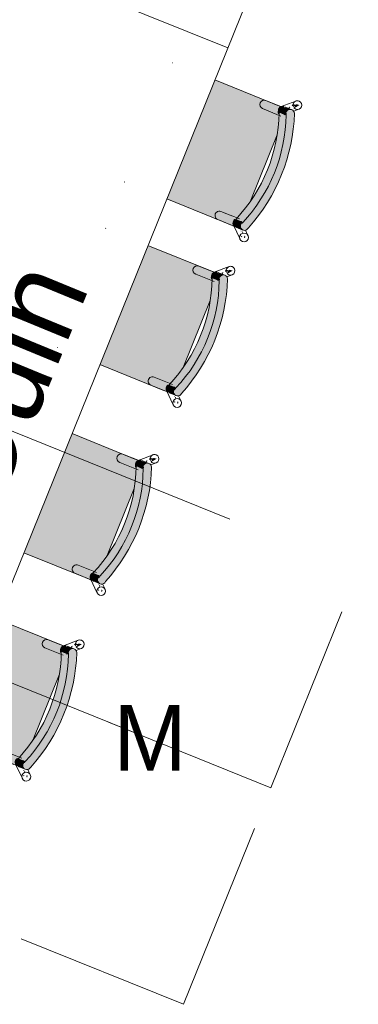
# Model space of a CAD drawing. Header units: millimetres. Extents: x -526411 to -400573, y 47353 to 130199.
# Tile 374 of 543: x -472852 to -471691, y 103195 to 106568. Entities that reach past the tile are written whole.
import ezdxf

# ---------------------------------------------------------------- set-up
doc = ezdxf.new("R2010")
doc.units = ezdxf.units.MM
doc.linetypes.add('IMPORT-AI-Linetype-259 _3_', pattern=[84.433218, 56.288812, -28.144406])
doc.linetypes.add('IMPORT-AI-Linetype-260 _3_', pattern=[84.433218, 56.288812, -28.144406])
for name, color, linetype, lineweight in [('01_ALGEMEEN', 7, 'Continuous', 18), ('75_--', 7, 'Continuous', 18), ('G-ANNO-TEXT', 231, 'Continuous', 18), ('I-FURN', 30, 'Continuous', 18), ('m-pg-03_AI_dwg', 8, 'Continuous', 18), ('Q-CASE', 31, 'Continuous', 18)]:
    doc.layers.add(name, color=color, linetype=linetype, lineweight=lineweight)
doc.styles.add('Frutiger_1', font='Frutrg__0.ttf', dxfattribs={"height": 10.131986})
doc.styles.add('Frutiger_6', font='Frutrg__0.ttf', dxfattribs={"height": 298.514851})

# ---------------------------------------------------------------- blocks, each defined once
blk = doc.blocks.new('80_KA_HKT_huiskamertafel 8P - HSK Duin-3206472-3e Verdieping - Percelen telling LI')
at = {"layer": 'Q-CASE'}
for p, q in [((2840, 1750.1), (-30, 1750.1)), ((-30, 1750.1), (-30, 650.1)), ((2660, 1750.1), (2660, 650.1)), ((2840, 650.1), (2840, 1750.1)), ((-30, 650.1), (2840, 650.1))]:
    blk.add_line(p, q, dxfattribs=at)
blk = doc.blocks.new('KA_stoel - D01W duin-3203290-3e Verdieping - Percelen telling LI')
at = {"layer": 'I-FURN'}
h = blk.add_hatch(color=41, dxfattribs=at)
h.paths.add_polyline_path([(-219, -201), (-218.5, -196.9), (-219.4, -170.4), (-216.5, -136.2), (-215.3, -129.3), (-202.3, -126.2), (-194.4, -129.5), (-191.5, -142.1), (-190.7, -160), (-192.2, -168.1), (-191.6, -176.7), (-190.8, -199), (-117.1, -220.1), (125.1, -220.1), (190, -199.1), (192.2, -142.9), (194.7, -129.3), (207.7, -126.2), (215.6, -129.5), (218.5, -142.1), (219.3, -160), (217.8, -168.1), (218.4, -176.7), (219.4, -196.1), (220, -195.6), (218.1, 48.3), (-220, 48.3), (-219.1, -200.4)], flags=0)
h.paths.add_polyline_path([(-216.5, -196.2), (-215.6, -193.4), (-216.5, -196.1)], flags=0)
h.paths.add_polyline_path([(-193.2, -198.3), (-192.1, -196.4), (-193.1, -197.1)], flags=0)
h.paths.add_polyline_path([(193.3, -199.2), (194.4, -197.3), (193.3, -199.1)], flags=0)
h.paths.add_polyline_path([(217.1, -195.2), (217.9, -193.2), (217.1, -195.1)], flags=0)
h = blk.add_hatch(color=41, dxfattribs=at)
h.paths.add_polyline_path([(-220, -203.4), (-219.4, -197.2), (-220, -202.3)], flags=0)
h.paths.add_polyline_path([(-218.2, -199.6), (-216.4, -195.3), (-215.6, -195.8), (-203.3, -193.1), (-193, -195.7), (-191.3, -171.3), (-192.9, -165.1), (-190.7, -160), (-192.7, -133.6), (-197, -128.4), (-207.7, -126.2), (-215.6, -129.5), (-218.5, -151.3), (-219.3, -190.3), (-218.2, -199.2)], flags=0)
h.paths.add_polyline_path([(-192.2, -198.6), (-190.9, -199), (-192.1, -195.4)], flags=0)
h = blk.add_hatch(color=41, dxfattribs=at)
h.paths.add_polyline_path([(190, -200.2), (190.7, -197.9), (190, -199.7)], flags=0)
h.paths.add_polyline_path([(191.8, -199.6), (193.4, -197.4), (194.4, -197.4), (211.1, -192.7), (217.2, -193.5), (218.7, -171.3), (217.1, -165.1), (219.3, -160), (217.3, -133.6), (213, -128.4), (202.3, -126.2), (194.4, -129.5), (191.8, -147.3), (191.1, -193.3), (191.8, -199.1)], flags=0)
h.paths.add_polyline_path([(217.9, -195.5), (219.2, -194.7), (217.9, -191.5)], flags=0)
for points in [[(-220.4, -230.3), (-216.8, -224), (-210.6, -220.2), (-203.3, -219.9), (-196.7, -223.1), (-197.7, -196.6), (-203.3, -194), (-210.6, -194.3), (-216.8, -198.1), (-220.4, -204.4)], [(-218.6, -200.5), (-213.1, -195.4), (-204.2, -193.9), (-197.7, -196.6), (-206.2, -191.9), (-218, -199), (-218.4, -200.1)], [(-196.7, -223.1), (-108.1, -248.6), (-28.6, -259), (49.6, -257.8), (122.3, -246.9), (199.7, -222.5), (197.7, -197.8), (122.3, -221), (31.6, -233), (-50.2, -231.4), (-131.2, -217.3), (-196.7, -197.2), (-196.7, -219.9)], [(193.7, -199.1), (205.8, -193.3), (205, -193), (193.7, -198.9)], [(198, -197.8), (214.2, -194.7), (206.2, -193.1), (198.1, -197.5)], [(199.7, -223.1), (206.6, -220), (214.2, -220.6), (220.5, -224.8), (223.9, -231.5), (221.7, -200.6), (217.6, -196.4), (210.5, -193.9), (200.7, -196.6), (199.7, -197.2), (199.7, -215.7)], [(-219, -240.9), (-213.9, -246.1), (-206.9, -248.1), (-123.9, -271.9), (-38.4, -283.9), (48, -283.8), (133.5, -271.5), (219.5, -245.3), (223.5, -239), (217.6, -222.3), (210.5, -219.8), (203, -221.1), (199.7, -223.1), (122.3, -246.9), (42.1, -259), (-39.1, -259), (-119.3, -246.9), (-210.6, -220.2), (-216.8, -224), (-219, -226.9)]]:
    blk.add_hatch(color=41, dxfattribs=at).paths.add_polyline_path(points, flags=0)
h = blk.add_hatch(color=41, dxfattribs=at)
h.paths.add_polyline_path([(-245, -250), (-239.2, -250.1), (-236.3, -245.9), (-242.6, -246.3)], flags=0)
h.paths.add_polyline_path([(-245.8, -238.4), (-241.7, -239.9), (-241.5, -233.8)], flags=0)
h.paths.add_polyline_path([(-226.2, -232), (-225.3, -227.4), (-227.7, -228.4), (-226.4, -231.6)], flags=0)
h.paths.add_polyline_path([(-232, -235.1), (-226.9, -236.9), (-226.2, -232)], flags=0)
h = blk.add_hatch(color=41, dxfattribs=at)
h.paths.add_polyline_path([(223.9, -225.1), (230.7, -226.4), (231.5, -224.4), (227.7, -221.3), (223.9, -223.4)], flags=0)
h.paths.add_polyline_path([(223.9, -219.9), (225.3, -219.2), (223.9, -219.8)], flags=0)
h.paths.add_polyline_path([(234.5, -242.2), (246.7, -251.5), (248.9, -253.3), (247.7, -243.1), (243.9, -238.7), (244, -232.7), (239.8, -228.8), (235.6, -229.8), (239.6, -234.5), (239.1, -240.2), (233.3, -237.2), (234.5, -242)], flags=0)
for p, q in [((-220, 205.2), (-220, 203.6)), ((220, 203.6), (220, 205.2)), ((-220, 48.3), (-220, -191)), ((220, -196.7), (220, 48.3)), ((-220, -140.1), (-220, -208)), ((-190, -208), (-190, -140.1)), ((190, -140.1), (190, -208)), ((220, -208), (220, -140.1)), ((-217.2, -196.7), (-253.9, -236.3)), ((-196.7, -197.2), (-196.7, -223.1)), ((199.7, -197.2), (199.7, -223.1)), ((256.9, -236.3), (220.2, -196.7)), ((-220.9, -207.9), (-220.9, -233.9)), ((-201.2, -223.6), (-195.2, -217.1)), ((-122.1, -220.1), (125.1, -220.1)), ((198.2, -217.1), (204.2, -223.6)), ((224.2, -234.5), (224.2, -208.6)), ((-231.9, -256.7), (-218.2, -241.9)), ((221.8, -242.5), (234.9, -256.7))]:
    blk.add_line(p, q, dxfattribs=at)
for centre, start, end in [((-206.2, -206.9), 45, 154.9172), ((209.2, -206.9), 16.4696, 135), ((-242.9, -246.5), 0, 180), ((245.9, -246.5), 116.6796, 135), ((245.9, -246.5), 0, 99.7109), ((-242.9, -246.5), 180, 0), ((245.9, -246.5), 150.1922, 180), ((245.9, -246.5), 180, 0)]:
    blk.add_arc(centre, 15, start, end, dxfattribs=at)
for centre, major_axis, ratio, start_param, end_param in [((-205, -140.1), (15, 0), 0.99863, 0, 3.141593), ((205, -140.1), (-15, 0), 0.99863, 3.141593, 6.283185), ((-206.3, -207.9), (14.6, 0), 0.981627, 2.634771, 2.889881), ((-205, -196.2), (15, 0), 0.99863, 3.261529, 3.430181), ((-206.3, -207.9), (14.6, 0), 0.981627, 1.104111, 2.379661), ((1.5, 291), (535.3, 0), 0.981627, 4.33643, 5.088348), ((205, -208), (-15, 0), 0.99863, 4.712389, 5.497787), ((209.2, -208.6), (15, 0), 0.981627, 0.975803, 2.257659), ((209.2, -208.6), (15, 0), 0.981627, 0.20669, 0.463061), ((-206.3, -233.9), (14.6, 0), 0.981627, 0.849001, 4.675652), ((-206.3, -207.9), (14.6, 0), 0.981627, 3.141593, 3.386929), ((1.5, 265), (535.3, 0), 0.981627, 4.333123, 5.091655), ((209.2, -234.5), (15, 0), 0.981627, 5.208019, 8.540844), ((209.2, -208.6), (15, 0), 0.981627, 6.233504, 6.283185), ((3.9, 307.9), (604.4, 0), 0.981627, 4.356286, 5.071666)]:
    blk.add_ellipse(centre, major_axis=major_axis, ratio=ratio, start_param=start_param, end_param=end_param, dxfattribs=at)
blk = doc.blocks.new('KA_stoel - D01W duin-V60-3e Verdieping - Percelen telling LI')
at = {"layer": 'I-FURN'}
h = blk.add_hatch(color=41, dxfattribs=at)
h.paths.add_polyline_path([(-219, -201), (-218.5, -196.9), (-219.4, -170.4), (-216.5, -136.2), (-215.2, -129.3), (-202.3, -126.2), (-194.4, -129.5), (-191.5, -142.1), (-190.7, -160), (-192.2, -168.1), (-191.6, -176.7), (-190.8, -199), (-114.3, -220.1), (125.1, -220.1), (190, -199.1), (192.2, -142.9), (194.7, -129.3), (207.7, -126.2), (215.6, -129.5), (218.5, -142.1), (219.3, -160), (217.8, -168.1), (218.4, -176.7), (219.4, -196.1), (220, -195.6), (220, 48.3), (-220, 48.3), (-219.1, -200.4)], flags=0)
h.paths.add_polyline_path([(-216.5, -196.2), (-215.6, -193.4), (-216.5, -196.1)], flags=0)
h.paths.add_polyline_path([(-193.2, -198.3), (-192.1, -196.4), (-193.1, -197.1)], flags=0)
h.paths.add_polyline_path([(193.3, -199.2), (194.4, -197.3), (193.3, -199.1)], flags=0)
h.paths.add_polyline_path([(217.1, -195.2), (217.9, -193.2), (217.1, -195.1)], flags=0)
h = blk.add_hatch(color=41, dxfattribs=at)
h.paths.add_polyline_path([(-220, -203.4), (-219.4, -197.2), (-220, -202.3)], flags=0)
h.paths.add_polyline_path([(-218.2, -199.6), (-216.4, -195.3), (-215.6, -195.8), (-203.3, -193.1), (-193, -195.7), (-191.3, -171.3), (-192.9, -165.1), (-190.7, -160), (-192.7, -133.6), (-197, -128.4), (-207.7, -126.2), (-215.6, -129.5), (-218.2, -147.3), (-219.3, -190.3), (-218.2, -199.2)], flags=0)
h.paths.add_polyline_path([(-192.2, -198.6), (-190.9, -199), (-192.1, -195.4)], flags=0)
h = blk.add_hatch(color=41, dxfattribs=at)
h.paths.add_polyline_path([(190, -200.2), (190.7, -197.9), (190, -199.7)], flags=0)
h.paths.add_polyline_path([(191.8, -199.6), (193.4, -197.4), (194.4, -197.4), (211.1, -192.7), (217.2, -193.5), (218.7, -171.3), (217.1, -165.1), (219.3, -160), (217.3, -133.6), (213, -128.4), (202.3, -126.2), (194.4, -129.5), (191.8, -147.3), (191.1, -193.2), (191.8, -199.1)], flags=0)
h.paths.add_polyline_path([(217.9, -195.5), (219.2, -194.7), (217.9, -191.5)], flags=0)
for points in [[(-220.4, -230.3), (-216.8, -224), (-210.6, -220.2), (-203.3, -219.9), (-196.7, -223.1), (-197.7, -196.6), (-203.3, -194), (-210.6, -194.3), (-216.8, -198.1), (-220.4, -204.4)], [(-218.6, -200.5), (-213.1, -195.4), (-204.2, -193.9), (-197.7, -196.6), (-206.2, -191.9), (-218, -199), (-218.4, -200.1)], [(-196.7, -223.1), (-108.1, -248.6), (-28.6, -259), (49.6, -257.8), (122.3, -246.9), (199.7, -222.5), (197.7, -197.8), (122.3, -221), (31.6, -233), (-50.2, -231.4), (-131.2, -217.3), (-196.7, -197.2), (-196.7, -219.9)], [(193.7, -199.1), (205.8, -193.3), (205, -193), (193.7, -198.9)], [(198, -197.8), (214.2, -194.7), (206.2, -193.1), (198.1, -197.5)], [(199.7, -223.1), (206.6, -220), (214.2, -220.6), (220.5, -224.8), (223.9, -231.5), (221.7, -200.6), (217.6, -196.4), (210.5, -193.9), (200.7, -196.6), (199.7, -197.2), (199.7, -215.7)], [(-219, -240.9), (-213.9, -246.1), (-199.8, -250.2), (-123.9, -271.9), (-38.4, -283.9), (48, -283.8), (133.5, -271.5), (219.5, -245.3), (223.5, -239), (217.6, -222.3), (210.5, -219.8), (203, -221.1), (199.7, -223.1), (122.3, -246.9), (42.1, -259), (-39.1, -259), (-119.3, -246.9), (-211.7, -220.7), (-216.8, -224), (-219, -226.9)]]:
    blk.add_hatch(color=41, dxfattribs=at).paths.add_polyline_path(points, flags=0)
h = blk.add_hatch(color=41, dxfattribs=at)
h.paths.add_polyline_path([(-245, -250), (-239.2, -250.1), (-236.3, -245.9), (-242.6, -246.3)], flags=0)
h.paths.add_polyline_path([(-245.8, -238.4), (-241.7, -239.9), (-241.5, -233.8)], flags=0)
h.paths.add_polyline_path([(-226.2, -232), (-225.3, -227.4), (-227.7, -228.4), (-226.4, -231.6)], flags=0)
h.paths.add_polyline_path([(-232, -235.1), (-226.9, -236.9), (-226.2, -232)], flags=0)
h = blk.add_hatch(color=41, dxfattribs=at)
h.paths.add_polyline_path([(223.9, -225.1), (230.7, -226.4), (231.5, -224.4), (227.7, -221.3), (223.9, -223.4)], flags=0)
h.paths.add_polyline_path([(223.9, -219.9), (225.3, -219.2), (223.9, -219.8)], flags=0)
h.paths.add_polyline_path([(234.5, -242.2), (246.7, -251.5), (248.9, -253.3), (247.7, -243.1), (243.9, -238.7), (244, -232.7), (239.8, -228.8), (235.6, -229.8), (239.6, -234.5), (239.1, -240.2), (233.3, -237.2), (234.5, -242)], flags=0)
for p, q in [((-220, 205.2), (-220, 203.6)), ((220, 203.6), (220, 205.2)), ((-220, 48.3), (-220, -191)), ((220, -196.7), (220, 48.3)), ((-220, -140.1), (-220, -208)), ((-190, -208), (-190, -140.1)), ((190, -140.1), (190, -208)), ((220, -208), (220, -140.1)), ((-217.2, -196.7), (-253.9, -236.3)), ((-196.7, -197.2), (-196.7, -223.1)), ((199.7, -197.2), (199.7, -223.1)), ((256.9, -236.3), (220.2, -196.7)), ((-220.9, -207.9), (-220.9, -233.9)), ((-201.2, -223.6), (-195.2, -217.1)), ((-122.1, -220.1), (125.1, -220.1)), ((198.2, -217.1), (204.2, -223.6)), ((224.2, -234.5), (224.2, -208.6)), ((-231.9, -256.7), (-218.2, -241.9)), ((221.8, -242.5), (234.9, -256.7))]:
    blk.add_line(p, q, dxfattribs=at)
for centre, start, end in [((-206.2, -206.9), 45, 156.7258), ((209.2, -206.9), 16.4696, 135), ((-242.9, -246.5), 0, 180), ((245.9, -246.5), 116.6796, 135), ((245.9, -246.5), 0, 99.7109), ((-242.9, -246.5), 180, 0), ((245.9, -246.5), 150.1922, 180), ((245.9, -246.5), 180, 0)]:
    blk.add_arc(centre, 15, start, end, dxfattribs=at)
for centre, major_axis, ratio, start_param, end_param in [((-205, -140.1), (15, 0), 0.99863, 0, 3.141593), ((205, -140.1), (-15, 0), 0.99863, 3.141593, 6.283185), ((-205, -196.2), (15, 0), 0.99863, 3.261529, 3.430181), ((-206.3, -207.9), (14.6, 0), 0.981627, 1.104111, 2.379661), ((1.5, 291), (535.3, 0), 0.981627, 4.33643, 5.088348), ((205, -208), (-15, 0), 0.99863, 4.712389, 5.497787), ((209.2, -208.6), (15, 0), 0.981627, 0.975803, 2.257659), ((209.2, -208.6), (15, 0), 0.981627, 0.20669, 0.463061), ((-206.3, -233.9), (14.6, 0), 0.981627, 0.849001, 4.675652), ((-206.3, -207.9), (14.6, 0), 0.981627, 3.141593, 3.386929), ((1.5, 265), (535.3, 0), 0.981627, 4.333123, 5.091655), ((209.2, -234.5), (15, 0), 0.981627, 5.208019, 8.540844), ((209.2, -208.6), (15, 0), 0.981627, 6.233504, 6.283185), ((3.9, 307.9), (604.4, 0), 0.981627, 4.356286, 5.071666)]:
    blk.add_ellipse(centre, major_axis=major_axis, ratio=ratio, start_param=start_param, end_param=end_param, dxfattribs=at)
blk = doc.blocks.new('KA_stoel - D01W duin-V61-3e Verdieping - Percelen telling LI')
at = {"layer": 'I-FURN'}
h = blk.add_hatch(color=41, dxfattribs=at)
h.paths.add_polyline_path([(-219, -201), (-218.5, -196.9), (-219.4, -170.4), (-216.5, -136.2), (-215.2, -129.3), (-202.3, -126.2), (-194.4, -129.5), (-191.5, -142.1), (-190.7, -160), (-192.2, -168.1), (-191.6, -176.7), (-190.8, -199), (-114.3, -220.1), (125.1, -220.1), (190, -199.1), (192.2, -142.9), (194.8, -129.3), (207.7, -126.2), (215.6, -129.5), (218.5, -142.1), (219.3, -160), (217.8, -168.1), (218.4, -176.7), (219.4, -196.1), (220, -195.6), (220, 48.3), (-220, 48.3), (-219.1, -200.4)], flags=0)
h.paths.add_polyline_path([(-216.5, -196.2), (-215.6, -193.4), (-216.5, -196.1)], flags=0)
h.paths.add_polyline_path([(-193.2, -198.3), (-192.1, -196.4), (-193.1, -197.1)], flags=0)
h.paths.add_polyline_path([(193.3, -199.2), (194.4, -197.3), (193.3, -199.1)], flags=0)
h.paths.add_polyline_path([(217.1, -195.2), (217.9, -193.2), (217.1, -195.1)], flags=0)
h = blk.add_hatch(color=41, dxfattribs=at)
h.paths.add_polyline_path([(-220, -203.4), (-219.4, -197.2), (-220, -202.3)], flags=0)
h.paths.add_polyline_path([(-218.2, -199.6), (-216.4, -195.3), (-215.6, -195.8), (-203.3, -193.1), (-193, -195.7), (-191.3, -171.3), (-192.9, -165.1), (-190.7, -160), (-192.7, -133.6), (-197, -128.4), (-207.7, -126.2), (-215.6, -129.5), (-218.2, -147.3), (-219.3, -190.3), (-218.2, -199.2)], flags=0)
h.paths.add_polyline_path([(-192.2, -198.6), (-190.9, -199), (-192.1, -195.4)], flags=0)
h = blk.add_hatch(color=41, dxfattribs=at)
h.paths.add_polyline_path([(190, -200.2), (190.7, -197.9), (190, -199.7)], flags=0)
h.paths.add_polyline_path([(191.8, -199.6), (193.4, -197.4), (194.4, -197.4), (211.1, -192.7), (217.2, -193.5), (218.7, -171.3), (217.1, -165.1), (219.3, -160), (217.3, -133.6), (213, -128.4), (202.3, -126.2), (194.4, -129.5), (191.8, -147.3), (191.1, -193.3), (191.8, -199.1)], flags=0)
h.paths.add_polyline_path([(217.9, -195.5), (219.2, -194.7), (217.9, -191.5)], flags=0)
for points in [[(-220.4, -230.3), (-216.8, -224), (-210.6, -220.2), (-203.3, -219.9), (-196.7, -222.3), (-197.7, -196.6), (-203.3, -194), (-210.6, -194.3), (-216.8, -198.1), (-220.4, -204.4), (-220.4, -229.7)], [(-218.6, -200.5), (-213.1, -195.4), (-204.2, -193.9), (-197.7, -196.6), (-206.2, -191.9), (-218, -199), (-218.4, -200.1)], [(-196.7, -223.1), (-108.1, -248.6), (-28.6, -259), (42.1, -259), (122.3, -246.9), (199.7, -222.5), (197.7, -197.8), (122.3, -221), (31.6, -233), (-50.2, -231.4), (-131.2, -217.3), (-196.7, -197.2), (-196.7, -222.3)], [(193.7, -199.1), (205.8, -193.3), (205, -193), (193.7, -198.9)], [(198, -197.8), (214.2, -194.7), (206.2, -193.1), (198.1, -197.5)], [(199.7, -223.1), (206.6, -220), (214.2, -220.6), (220.5, -224.8), (223.9, -231.5), (221.7, -200.6), (217.6, -196.4), (210.5, -193.9), (200.7, -196.6), (199.7, -197.2), (199.7, -215.7)], [(-219, -240.9), (-213.9, -246.1), (-206.9, -248.1), (-123.9, -271.9), (-38.4, -283.9), (48, -283.8), (133.5, -271.5), (219.5, -245.3), (223.5, -239), (217.6, -222.3), (210.5, -219.8), (203, -221.1), (199.7, -223.1), (122.3, -246.9), (42.1, -259), (-39.1, -259), (-119.3, -246.9), (-210.6, -220.2), (-216.8, -224), (-219, -226.9)]]:
    blk.add_hatch(color=41, dxfattribs=at).paths.add_polyline_path(points, flags=0)
h = blk.add_hatch(color=41, dxfattribs=at)
h.paths.add_polyline_path([(-245, -250), (-239.2, -250.1), (-236.3, -245.9), (-242.6, -246.3)], flags=0)
h.paths.add_polyline_path([(-245.8, -238.4), (-241.7, -239.9), (-241.5, -233.8)], flags=0)
h.paths.add_polyline_path([(-226.2, -232), (-225.3, -227.4), (-227.7, -228.4), (-226.4, -231.6)], flags=0)
h.paths.add_polyline_path([(-232, -235.1), (-226.9, -236.9), (-226.2, -232)], flags=0)
h = blk.add_hatch(color=41, dxfattribs=at)
h.paths.add_polyline_path([(223.9, -225.1), (230.7, -226.4), (231.5, -224.4), (227.7, -221.3), (223.9, -223.4)], flags=0)
h.paths.add_polyline_path([(223.9, -219.9), (225.3, -219.2), (223.9, -219.8)], flags=0)
h.paths.add_polyline_path([(234.5, -242.2), (246.7, -251.5), (248.9, -253.3), (247.7, -243.1), (243.9, -238.7), (244, -232.7), (239.8, -228.8), (235.6, -229.8), (239.6, -234.5), (239.1, -240.2), (233.3, -237.2), (234.5, -242)], flags=0)
for p, q in [((-220, 205.2), (-220, 203.6)), ((220, 203.6), (220, 205.2)), ((-220, 48.3), (-220, -191)), ((220, -196.7), (220, 48.3)), ((-220, -140.1), (-220, -208)), ((-190, -208), (-190, -140.1)), ((190, -140.1), (190, -208)), ((220, -208), (220, -140.1)), ((-217.2, -196.7), (-253.9, -236.3)), ((-196.7, -197.2), (-196.7, -223.1)), ((199.7, -197.2), (199.7, -223.1)), ((256.9, -236.3), (220.2, -196.7)), ((-220.9, -207.9), (-220.9, -233.9)), ((-201.4, -223.8), (-195.2, -217.1)), ((-122.1, -220.1), (125.1, -220.1)), ((198.2, -217.1), (204.2, -223.6)), ((224.2, -234.5), (224.2, -208.6)), ((-231.9, -256.7), (-218.2, -241.9)), ((221.8, -242.5), (234.9, -256.7))]:
    blk.add_line(p, q, dxfattribs=at)
for centre, start, end in [((-206.2, -206.9), 45, 156.7258), ((209.2, -206.9), 16.4696, 135), ((-242.9, -246.5), 0, 180), ((245.9, -246.5), 116.6796, 135), ((245.9, -246.5), 0, 99.7109), ((-242.9, -246.5), 180, 0), ((245.9, -246.5), 150.1922, 180), ((245.9, -246.5), 180, 0)]:
    blk.add_arc(centre, 15, start, end, dxfattribs=at)
for centre, major_axis, ratio, start_param, end_param in [((-205, -140.1), (15, 0), 0.99863, 0, 3.141593), ((205, -140.1), (-15, 0), 0.99863, 3.141593, 6.283185), ((-206.3, -207.9), (14.6, 0), 0.981627, 2.634771, 2.889881), ((-205, -196.2), (15, 0), 0.99863, 3.261529, 3.430181), ((-206.3, -207.9), (14.6, 0), 0.981627, 1.104111, 2.379661), ((1.5, 291), (535.3, 0), 0.981627, 4.33643, 5.088348), ((205, -208), (-15, 0), 0.99863, 4.712389, 5.497787), ((209.2, -208.6), (15, 0), 0.981627, 0.975803, 2.257659), ((209.2, -208.6), (15, 0), 0.981627, 0.20669, 0.463061), ((-206.3, -233.9), (14.6, 0), 0.981627, 0.849001, 4.675652), ((-206.3, -207.9), (14.6, 0), 0.981627, 3.141593, 3.386929), ((1.5, 265), (535.3, 0), 0.981627, 4.333123, 5.091655), ((209.2, -234.5), (15, 0), 0.981627, 5.208019, 8.540844), ((209.2, -208.6), (15, 0), 0.981627, 6.233504, 6.283185), ((3.9, 307.9), (604.4, 0), 0.981627, 4.356286, 5.071666)]:
    blk.add_ellipse(centre, major_axis=major_axis, ratio=ratio, start_param=start_param, end_param=end_param, dxfattribs=at)
blk = doc.blocks.new('KA_stoel - D01W duin-V62-3e Verdieping - Percelen telling LI')
at = {"layer": 'I-FURN'}
h = blk.add_hatch(color=41, dxfattribs=at)
h.paths.add_polyline_path([(-219, -201), (-218.5, -196.9), (-219.4, -170.4), (-216.5, -136.2), (-215.2, -129.3), (-202.3, -126.2), (-194.4, -129.5), (-191.5, -142.1), (-190.7, -160), (-192.2, -168.1), (-191.6, -176.7), (-190.8, -199), (-117.1, -220.1), (125.1, -220.1), (190, -199.1), (192.2, -142.9), (194.8, -129.3), (207.7, -126.2), (215.6, -129.5), (218.5, -142.1), (219.3, -160), (217.8, -168.1), (218.4, -176.7), (219.4, -196.1), (220, -195.6), (220, 48.3), (-220, 48.3), (-219.1, -200.4)], flags=0)
h.paths.add_polyline_path([(-216.5, -196.2), (-215.6, -193.4), (-216.5, -196.1)], flags=0)
h.paths.add_polyline_path([(-193.2, -198.3), (-192.1, -196.4), (-193.1, -197.1)], flags=0)
h.paths.add_polyline_path([(193.3, -199.2), (194.4, -197.3), (193.3, -199.1)], flags=0)
h.paths.add_polyline_path([(217.1, -195.2), (217.9, -193.2), (217.1, -195.1)], flags=0)
h = blk.add_hatch(color=41, dxfattribs=at)
h.paths.add_polyline_path([(-220, -203.4), (-219.4, -197.2), (-220, -202.3)], flags=0)
h.paths.add_polyline_path([(-218.2, -199.6), (-216.4, -195.3), (-215.6, -195.8), (-203.3, -193.1), (-193, -195.7), (-191.3, -171.3), (-192.9, -165.1), (-190.7, -160), (-192.7, -133.6), (-197, -128.4), (-207.7, -126.2), (-215.6, -129.5), (-218.2, -147.3), (-219.3, -190.3), (-218.2, -199.2)], flags=0)
h.paths.add_polyline_path([(-192.2, -198.6), (-190.9, -199), (-192.1, -195.4)], flags=0)
h = blk.add_hatch(color=41, dxfattribs=at)
h.paths.add_polyline_path([(190, -200.2), (190.7, -197.9), (190, -199.7)], flags=0)
h.paths.add_polyline_path([(191.8, -199.6), (193.4, -197.4), (194.4, -197.4), (211.1, -192.7), (217.2, -193.5), (218.7, -171.3), (217.1, -165.1), (219.3, -160), (217.3, -133.6), (213, -128.4), (202.3, -126.2), (194.4, -129.5), (191.8, -147.3), (191.1, -193.2), (191.8, -199.1)], flags=0)
h.paths.add_polyline_path([(217.9, -195.5), (219.2, -194.7), (217.9, -191.5)], flags=0)
for points in [[(-220.4, -230.3), (-216.8, -224), (-210.6, -220.2), (-203.3, -219.9), (-196.7, -222.3), (-197.7, -196.6), (-203.3, -194), (-210.6, -194.3), (-216.8, -198.1), (-220.4, -204.4), (-220.4, -226.9)], [(-218.6, -200.5), (-213.1, -195.4), (-204.2, -193.9), (-197.7, -196.6), (-206.2, -191.9), (-218, -199), (-218.4, -200.1)], [(-196.7, -223.1), (-108.1, -248.6), (-28.6, -259), (49.6, -257.8), (122.3, -246.9), (199.7, -222.5), (197.7, -197.8), (122.3, -221), (31.6, -233), (-50.2, -231.4), (-120, -220.8), (-196.7, -197.2), (-196.7, -222.3)], [(193.7, -199.1), (205.8, -193.3), (205, -193), (193.7, -198.9)], [(198, -197.8), (214.2, -194.7), (206.2, -193.1), (198.1, -197.5)], [(199.7, -223.1), (206.6, -220), (214.2, -220.6), (220.5, -224.8), (223.9, -231.5), (221.7, -200.6), (217.6, -196.4), (210.5, -193.9), (200.7, -196.6), (199.7, -197.2), (199.7, -215.7)], [(-219, -240.9), (-212.4, -246.7), (-206.9, -248.1), (-123.9, -271.9), (-38.4, -283.9), (48, -283.8), (133.5, -271.5), (219.5, -245.3), (223.5, -239), (217.6, -222.3), (210.5, -219.8), (203, -221.1), (194.1, -224.9), (122.3, -246.9), (42.1, -259), (-39.1, -259), (-119.3, -246.9), (-210.6, -220.2), (-216.8, -224), (-219, -230.4)]]:
    blk.add_hatch(color=41, dxfattribs=at).paths.add_polyline_path(points, flags=0)
h = blk.add_hatch(color=41, dxfattribs=at)
h.paths.add_polyline_path([(-245, -250), (-239.2, -250.1), (-236.3, -245.9), (-242.6, -246.3)], flags=0)
h.paths.add_polyline_path([(-245.8, -238.4), (-241.7, -239.9), (-241.5, -233.8)], flags=0)
h.paths.add_polyline_path([(-226.2, -232), (-225.3, -227.4), (-227.7, -228.4), (-226.4, -231.6)], flags=0)
h.paths.add_polyline_path([(-232, -235.1), (-226.9, -236.9), (-226.2, -232)], flags=0)
h = blk.add_hatch(color=41, dxfattribs=at)
h.paths.add_polyline_path([(223.9, -225.1), (230.7, -226.4), (231.5, -224.4), (227.7, -221.3), (223.9, -223.4)], flags=0)
h.paths.add_polyline_path([(223.9, -219.9), (225.3, -219.2), (223.9, -219.8)], flags=0)
h.paths.add_polyline_path([(234.5, -242.2), (246.7, -251.5), (248.9, -253.3), (247.7, -243.1), (243.9, -238.7), (244, -232.7), (239.8, -228.8), (235.6, -229.8), (239.6, -234.5), (239.1, -240.2), (233.3, -237.2), (234.5, -242)], flags=0)
for p, q in [((-220, 205.2), (-220, 203.6)), ((220, 203.6), (220, 205.2)), ((-220, 48.3), (-220, -191)), ((220, -196.7), (220, 48.3)), ((-220, -140.1), (-220, -208)), ((-190, -208), (-190, -140.1)), ((190, -140.1), (190, -208)), ((220, -208), (220, -140.1)), ((-217.2, -196.7), (-253.9, -236.3)), ((-196.7, -197.2), (-196.7, -223.1)), ((199.7, -197.2), (199.7, -223.1)), ((256.9, -236.3), (220.2, -196.7)), ((-220.9, -207.9), (-220.9, -233.9)), ((-201.4, -223.8), (-195.2, -217.1)), ((-122.1, -220.1), (125.1, -220.1)), ((198.2, -217.1), (204.2, -223.6)), ((224.2, -234.5), (224.2, -208.6)), ((-231.9, -256.7), (-218.2, -241.9)), ((221.8, -242.5), (234.9, -256.7))]:
    blk.add_line(p, q, dxfattribs=at)
for centre, start, end in [((-206.2, -206.9), 45, 154.9172), ((209.2, -206.9), 16.4696, 135), ((-242.9, -246.5), 0, 180), ((245.9, -246.5), 116.6796, 135), ((245.9, -246.5), 0, 99.7109), ((-242.9, -246.5), 180, 0), ((245.9, -246.5), 150.1922, 180), ((245.9, -246.5), 180, 0)]:
    blk.add_arc(centre, 15, start, end, dxfattribs=at)
for centre, major_axis, ratio, start_param, end_param in [((-205, -140.1), (15, 0), 0.99863, 0, 3.141593), ((205, -140.1), (-15, 0), 0.99863, 3.141593, 6.283185), ((-206.3, -207.9), (14.6, 0), 0.981627, 2.634771, 2.889881), ((-205, -196.2), (15, 0), 0.99863, 3.261529, 3.430181), ((-206.3, -207.9), (14.6, 0), 0.981627, 1.104111, 2.379661), ((1.5, 291), (535.3, 0), 0.981627, 4.33643, 5.088348), ((205, -208), (-15, 0), 0.99863, 4.712389, 5.497787), ((209.2, -208.6), (15, 0), 0.981627, 0.975803, 2.257659), ((209.2, -208.6), (15, 0), 0.981627, 0.20669, 0.463061), ((-206.3, -233.9), (14.6, 0), 0.981627, 0.849001, 4.675652), ((-206.3, -207.9), (14.6, 0), 0.981627, 3.141593, 3.386929), ((1.5, 265), (535.3, 0), 0.981627, 4.333123, 5.091655), ((209.2, -234.5), (15, 0), 0.981627, 5.208019, 8.540844), ((209.2, -208.6), (15, 0), 0.981627, 6.233504, 6.283185), ((3.9, 307.9), (604.4, 0), 0.981627, 4.356286, 5.071666)]:
    blk.add_ellipse(centre, major_axis=major_axis, ratio=ratio, start_param=start_param, end_param=end_param, dxfattribs=at)
blk = doc.blocks.new('m-pg-03_AI_dwg_block 2237-641206-3e Verdieping - Percelen telling LI')
at = {"layer": '01_ALGEMEEN', "insert": (-301.87, 843.96), "char_height": 10.13, "width": 16.1289, "attachment_point": 1, "line_spacing_factor": 1.017696, "style": 'Frutiger_1'}
blk.add_mtext('M', dxfattribs=at)
blk = doc.blocks.new('m-pg-03_AI_dwg_block 7115-646084-3e Verdieping - Percelen telling LI')
at = {"layer": '75_--', "color": 133, "linetype": 'IMPORT-AI-Linetype-259 _3_', "flags": 128}
blk.add_lwpolyline([(-414.42, 925.31), (-264.1, 864.61), (-277.59, 831.2), (-427.93, 891.91), (-414.44, 925.32)], dxfattribs=at)
blk = doc.blocks.new('m-pg-03_AI_dwg_block 7116-646085-3e Verdieping - Percelen telling LI')
at = {"layer": '75_--', "color": 133, "linetype": 'IMPORT-AI-Linetype-260 _3_', "flags": 128}
blk.add_lwpolyline([(-427.91, 891.9), (-277.59, 831.2), (-291.08, 797.8), (-441.42, 858.51), (-427.93, 891.91)], dxfattribs=at)
blk = doc.blocks.new('m-pg-03_AI_dwg-638970-3e Verdieping - Percelen telling LI')
for name in ['m-pg-03_AI_dwg_block 7115-646084-3e Verdieping - Percelen telling LI', 'm-pg-03_AI_dwg_block 7116-646085-3e Verdieping - Percelen telling LI', 'm-pg-03_AI_dwg_block 2237-641206-3e Verdieping - Percelen telling LI']:
    blk.add_blockref(name, (0, 0))

msp = doc.modelspace()

# ---------------------------------------------------------------- block references
at = {"layer": 'I-FURN', "rotation": 68.00452769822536}
for name, p in [('KA_stoel - D01W duin-V60-3e Verdieping - Percelen telling LI', (-472220.7, 106139.4)), ('KA_stoel - D01W duin-V62-3e Verdieping - Percelen telling LI', (-472449.8, 105572.2)), ('KA_stoel - D01W duin-V61-3e Verdieping - Percelen telling LI', (-472710.2, 104927.6)), ('KA_stoel - D01W duin-3203290-3e Verdieping - Percelen telling LI', (-472966.8, 104292.2))]:
    msp.add_blockref(name, p, dxfattribs=at)
at = {"layer": 'm-pg-03_AI_dwg', "color": 133, "xscale": 22.2068924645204, "yscale": 22.2068924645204, "zscale": 22.2068924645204}
msp.add_blockref('m-pg-03_AI_dwg-638970-3e Verdieping - Percelen telling LI', (-465826.5, 85478), dxfattribs=at)
at = {"layer": 'Q-CASE', "rotation": 68.00452769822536}
msp.add_blockref('80_KA_HKT_huiskamertafel 8P - HSK Duin-3206472-3e Verdieping - Percelen telling LI', (-472532.4, 103760.9), dxfattribs=at)

# ---------------------------------------------------------------- texts
at = {"layer": 'G-ANNO-TEXT', "color": 7, "insert": (-473511.9, 105579.6), "char_height": 298.51, "width": 2486.4, "attachment_point": 2, "rotation": 67.6228, "line_spacing_factor": 1.017696, "style": 'Frutiger_6'}
msp.add_mtext('Huiskamer\\PDuin', dxfattribs=at)

doc.saveas('drawing.dxf')
